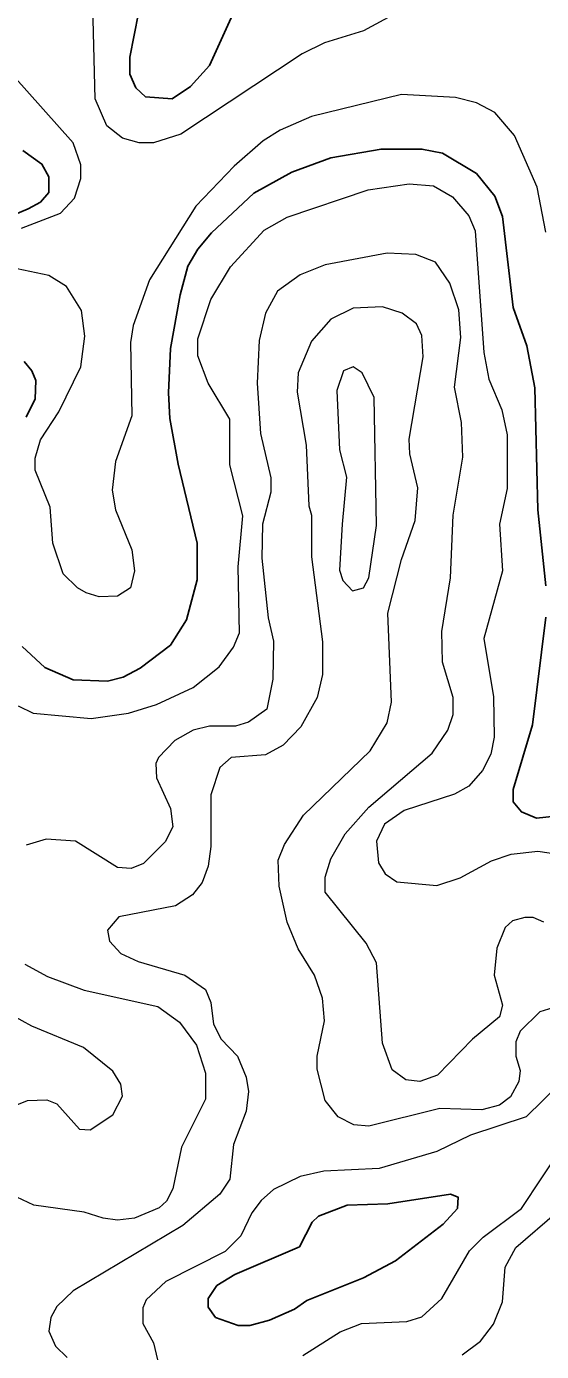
# Model space of a CAD drawing. Extents: x 577 to 602.9, y 7483.8 to 7511.6.
# Drawn here: x 597.557 to 598.159, y 7485.374 to 7486.922 of the extents above; entities that cross this region are included whole.
import ezdxf

# ---------------------------------------------------------------- set-up
doc = ezdxf.new("R2010")
doc.units = 0
doc.header["$LTSCALE"] = 0.032
doc.layers.add('1', color=7, linetype='Continuous', lineweight=25)
doc.layers.add('2', color=7, linetype='Continuous', lineweight=13)

msp = doc.modelspace()

# ---------------------------------------------------------------- linework, layer by layer
at = {"layer": '1'}
for points in [[(597.6883, 7486.9382), (597.678, 7486.8865), (597.678, 7486.8666), (597.6852, 7486.8507), (597.6963, 7486.8404), (597.7273, 7486.838), (597.7488, 7486.8523), (597.771, 7486.877), (597.8021, 7486.9454)], [(597.5532, 7486.7776), (597.5754, 7486.7617), (597.5834, 7486.7466), (597.5834, 7486.7283), (597.5738, 7486.7172), (597.5595, 7486.7092), (597.542, 7486.702)], [(597.5524, 7486.1979), (597.5786, 7486.1733), (597.612, 7486.1589), (597.6518, 7486.1574), (597.6701, 7486.1621), (597.6899, 7486.1725), (597.7257, 7486.1995), (597.744, 7486.2289), (597.7567, 7486.2758), (597.7567, 7486.3188), (597.7345, 7486.411), (597.7249, 7486.4643), (597.7233, 7486.4945), (597.7257, 7486.5462), (597.7369, 7486.609), (597.7456, 7486.6424), (597.7575, 7486.6623), (597.7734, 7486.6814), (597.8227, 7486.7275), (597.8673, 7486.7521), (597.9126, 7486.7688), (597.9714, 7486.7792), (598.0191, 7486.7792), (598.043, 7486.7744), (598.0828, 7486.7506), (598.1042, 7486.7243), (598.113, 7486.7005), (598.1257, 7486.5939), (598.1416, 7486.5494), (598.1511, 7486.5001), (598.1543, 7486.3577), (598.1639, 7486.2687)], [(597.5548, 7486.5311), (597.5635, 7486.52), (597.5683, 7486.5088), (597.5675, 7486.4873), (597.5571, 7486.4659)], [(598.1639, 7486.2321), (598.148, 7486.1065), (598.1257, 7486.0309), (598.1257, 7486.0166), (598.1352, 7486.0047), (598.1527, 7485.9975), (598.2068, 7486.0031)]]:
    msp.add_lwpolyline(points, dxfattribs=at)
msp.add_lwpolyline([(597.8848, 7485.4338), (597.9508, 7485.46), (597.9881, 7485.4799), (598.0438, 7485.5228), (598.0605, 7485.5411), (598.0613, 7485.5546), (598.0525, 7485.5578), (597.9794, 7485.5467), (597.9317, 7485.5451), (597.8983, 7485.5323), (597.8911, 7485.5252), (597.876, 7485.4966), (597.8005, 7485.464), (597.7798, 7485.4512), (597.7695, 7485.4361), (597.7695, 7485.4258), (597.7782, 7485.4139), (597.8044, 7485.4043), (597.818, 7485.4043), (597.841, 7485.4107), (597.8704, 7485.4234)], close=True, dxfattribs=at)
at = {"layer": '2'}
for points in [[(597.9889, 7486.9382), (597.9508, 7486.9175), (597.9054, 7486.9032), (597.8792, 7486.8905), (597.7377, 7486.7967), (597.7058, 7486.7863), (597.6891, 7486.7863), (597.6693, 7486.7919), (597.651, 7486.8062), (597.6375, 7486.838), (597.6343, 7486.9621)], [(597.5516, 7486.6869), (597.5969, 7486.7044), (597.6136, 7486.7219), (597.6208, 7486.745), (597.6208, 7486.7609), (597.612, 7486.7863), (597.542, 7486.8651)], [(598.1639, 7486.6822), (598.1535, 7486.7346), (598.1273, 7486.7951), (598.1042, 7486.8221), (598.0828, 7486.8332), (598.0581, 7486.8396), (597.9953, 7486.8428), (597.8903, 7486.8173), (597.8537, 7486.8014), (597.8339, 7486.7887), (597.7997, 7486.7593), (597.7551, 7486.7124), (597.7011, 7486.6265), (597.682, 7486.5732), (597.6788, 7486.5533), (597.6804, 7486.4675), (597.6613, 7486.4142), (597.6573, 7486.3808), (597.6613, 7486.3577), (597.6804, 7486.3108), (597.6836, 7486.2862), (597.6788, 7486.2663), (597.6637, 7486.2567), (597.6422, 7486.256), (597.6271, 7486.2607), (597.6168, 7486.2663), (597.6001, 7486.283), (597.5882, 7486.3188), (597.585, 7486.3609), (597.5675, 7486.4039), (597.5675, 7486.4182), (597.5738, 7486.4396), (597.5953, 7486.4722), (597.6208, 7486.5247), (597.6255, 7486.5605), (597.6216, 7486.5907), (597.6041, 7486.6186), (597.5834, 7486.6313), (597.5389, 7486.6408)], [(597.5476, 7486.1287), (597.5651, 7486.12), (597.6327, 7486.1136), (597.6764, 7486.12), (597.709, 7486.1303), (597.752, 7486.1502), (597.7822, 7486.174), (597.7989, 7486.1971), (597.806, 7486.2138), (597.8044, 7486.2909), (597.81, 7486.3506), (597.7949, 7486.4102), (597.7949, 7486.4635), (597.7695, 7486.5056), (597.7575, 7486.5374), (597.7575, 7486.5573), (597.7726, 7486.6034), (597.7957, 7486.6416), (597.8347, 7486.6846), (597.8617, 7486.6997), (597.9563, 7486.7315), (598.004, 7486.7386), (598.0327, 7486.7362), (598.0549, 7486.7235), (598.074, 7486.7013), (598.0812, 7486.6838), (598.0915, 7486.5414), (598.0971, 7486.5104), (598.1122, 7486.4746), (598.1185, 7486.4452), (598.1185, 7486.3824), (598.1098, 7486.341), (598.113, 7486.2862), (598.0915, 7486.2074), (598.1026, 7486.1391), (598.1034, 7486.0921), (598.0995, 7486.0723), (598.0899, 7486.0532), (598.074, 7486.0349), (598.0573, 7486.0254), (597.9985, 7486.0063), (597.9754, 7485.9904), (597.9659, 7485.9705), (597.9683, 7485.945), (597.9762, 7485.9323), (597.9897, 7485.9228), (598.0366, 7485.9188), (598.0637, 7485.9275), (598.1003, 7485.9474), (598.1233, 7485.9554), (598.1543, 7485.9586), (598.1837, 7485.9546)], [(598.1615, 7485.8759), (598.1488, 7485.8814), (598.1392, 7485.8814), (598.1249, 7485.8774), (598.1162, 7485.8695), (598.1066, 7485.8456), (598.1034, 7485.8138), (598.113, 7485.7788), (598.1098, 7485.7653), (598.078, 7485.7391), (598.0374, 7485.6969), (598.0168, 7485.6898), (598.0001, 7485.6914), (597.9842, 7485.7033), (597.973, 7485.7343), (597.9659, 7485.8281), (597.9539, 7485.8512), (597.9062, 7485.9108), (597.9062, 7485.9283), (597.9126, 7485.9498), (597.9293, 7485.9792), (597.9571, 7486.0102), (598.0311, 7486.0731), (598.0494, 7486.1001), (598.0557, 7486.1184), (598.0557, 7486.1383), (598.043, 7486.1796), (598.0422, 7486.2154), (598.0525, 7486.2782), (598.0557, 7486.3514), (598.0669, 7486.419), (598.0653, 7486.4595), (598.0573, 7486.5009), (598.0645, 7486.5589), (598.0621, 7486.5915), (598.0517, 7486.6225), (598.035, 7486.6472), (598.012, 7486.6559), (597.9786, 7486.6575), (597.9062, 7486.644), (597.8768, 7486.6321), (597.8506, 7486.613), (597.8363, 7486.5875), (597.8291, 7486.5557), (597.8267, 7486.5056)], [(598.0144, 7486.3832), (598.0048, 7486.4229), (598.004, 7486.4404), (598.0207, 7486.5366), (598.0191, 7486.5613), (598.0128, 7486.5748), (597.9961, 7486.5875), (597.973, 7486.5947), (597.9388, 7486.5931), (597.9126, 7486.5804), (597.8903, 7486.5549), (597.8744, 7486.5176), (597.8736, 7486.4953), (597.884, 7486.4333), (597.8871, 7486.3625), (597.8903, 7486.3514), (597.8903, 7486.3029), (597.903, 7486.2035), (597.903, 7486.1653), (597.8967, 7486.1383), (597.8776, 7486.1041), (597.8569, 7486.0826), (597.8363, 7486.0715), (597.7965, 7486.0683), (597.783, 7486.0564), (597.7726, 7486.0246), (597.7726, 7485.9641), (597.7695, 7485.9411), (597.7623, 7485.922), (597.7512, 7485.9077), (597.7313, 7485.8949), (597.6653, 7485.8822), (597.6518, 7485.8663), (597.6542, 7485.8536), (597.6677, 7485.8393), (597.6876, 7485.8297), (597.7424, 7485.8138), (597.7663, 7485.7971), (597.7726, 7485.782), (597.7758, 7485.7566), (597.7846, 7485.7391), (597.8037, 7485.7192), (597.814, 7485.6946), (597.8164, 7485.6779), (597.814, 7485.6548), (597.7989, 7485.6158), (597.7949, 7485.5753), (597.783, 7485.5578), (597.74, 7485.5212), (597.612, 7485.4449), (597.5929, 7485.4266), (597.5858, 7485.4139), (597.5834, 7485.398), (597.5913, 7485.3805), (597.6049, 7485.3669)], [(597.8267, 7486.5056), (597.8307, 7486.4468), (597.8426, 7486.3951), (597.8426, 7486.3784), (597.8331, 7486.341), (597.8323, 7486.3013), (597.8394, 7486.2313), (597.8458, 7486.2043), (597.845, 7486.1597), (597.8378, 7486.1247), (597.8164, 7486.1096)], [(598.1822, 7485.7788), (598.1567, 7485.7709), (598.1336, 7485.7486), (598.1289, 7485.7359), (598.1289, 7485.7192), (598.1336, 7485.7025), (598.1321, 7485.6898), (598.1225, 7485.6715), (598.1098, 7485.662), (598.0891, 7485.6564), (598.0398, 7485.658), (597.9571, 7485.6373), (597.9396, 7485.6389), (597.9213, 7485.6484), (597.9062, 7485.6675), (597.8967, 7485.7041), (597.8967, 7485.7192), (597.9054, 7485.7606), (597.903, 7485.7868), (597.8935, 7485.8138), (597.8744, 7485.8448), (597.8617, 7485.8759), (597.8522, 7485.918), (597.8514, 7485.9482), (597.8585, 7485.9665), (597.8808, 7486.0007), (597.9587, 7486.0762), (597.9786, 7486.1088), (597.9834, 7486.1327), (597.9794, 7486.2369), (597.9953, 7486.2997), (598.0112, 7486.345), (598.0144, 7486.3832)], [(597.8164, 7486.1096), (597.8013, 7486.1049), (597.771, 7486.1049), (597.752, 7486.1001), (597.7305, 7486.0882), (597.7114, 7486.0683), (597.7082, 7486.0611), (597.709, 7486.0444), (597.7257, 7486.0087), (597.7281, 7485.9872), (597.7194, 7485.9697), (597.6939, 7485.9442), (597.6796, 7485.9387), (597.6637, 7485.9395), (597.6144, 7485.9705), (597.5802, 7485.9729), (597.5571, 7485.9657)], [(597.5556, 7485.8266), (597.5818, 7485.8122), (597.6247, 7485.7963), (597.7106, 7485.7773), (597.7361, 7485.759), (597.7559, 7485.7319), (597.7663, 7485.6993), (597.7663, 7485.6691), (597.7384, 7485.6127), (597.7281, 7485.5641), (597.721, 7485.5498), (597.7122, 7485.5419), (597.6836, 7485.53), (597.6637, 7485.5276), (597.647, 7485.53), (597.6247, 7485.5371), (597.5659, 7485.5451), (597.546, 7485.5546)], [(597.4935, 7485.6413), (597.5587, 7485.6675), (597.581, 7485.6683), (597.5929, 7485.6635), (597.6192, 7485.6341), (597.6319, 7485.6333), (597.6581, 7485.6508), (597.6693, 7485.6723), (597.6677, 7485.6866), (597.6581, 7485.7017), (597.6239, 7485.7295), (597.5635, 7485.7542), (597.5412, 7485.7669)], [(598.1798, 7485.6866), (598.1408, 7485.6484), (598.0756, 7485.627), (598.0366, 7485.6079), (597.969, 7485.588), (597.9046, 7485.5848), (597.8768, 7485.5785), (597.8458, 7485.5634), (597.8315, 7485.5506), (597.8203, 7485.5363), (597.8076, 7485.5093), (597.7893, 7485.491), (597.7202, 7485.456), (597.6971, 7485.4345), (597.6931, 7485.425), (597.6931, 7485.4067), (597.7058, 7485.3844), (597.7154, 7485.3431)], [(597.88, 7485.3693), (597.9237, 7485.3972), (597.9484, 7485.4067), (598.0016, 7485.4091), (598.0191, 7485.4147), (598.0422, 7485.4361), (598.0748, 7485.4918), (598.0907, 7485.5077), (598.1352, 7485.5411), (598.1829, 7485.6127), (598.1941, 7485.623), (598.2124, 7485.6309)], [(598.0661, 7485.3701), (598.0875, 7485.386), (598.1026, 7485.4059), (598.113, 7485.4321), (598.1162, 7485.4727), (598.1289, 7485.4958), (598.1766, 7485.5371), (598.21, 7485.5737), (598.2315, 7485.5832), (598.2569, 7485.5721), (598.2967, 7485.5355), (598.3165, 7485.495), (598.3364, 7485.4353), (598.3698, 7485.3892), (598.3873, 7485.3773), (598.4143, 7485.3709)]]:
    msp.add_lwpolyline(points, dxfattribs=at)
msp.add_lwpolyline([(597.9261, 7486.341), (597.9229, 7486.287), (597.9269, 7486.275), (597.938, 7486.2631), (597.9508, 7486.2663), (597.9571, 7486.2782), (597.9659, 7486.3394), (597.9635, 7486.4889), (597.9492, 7486.5176), (597.9388, 7486.5247), (597.9277, 7486.52), (597.9197, 7486.4969), (597.9229, 7486.4277), (597.9309, 7486.3959)], close=True, dxfattribs=at)

doc.saveas('drawing.dxf')
